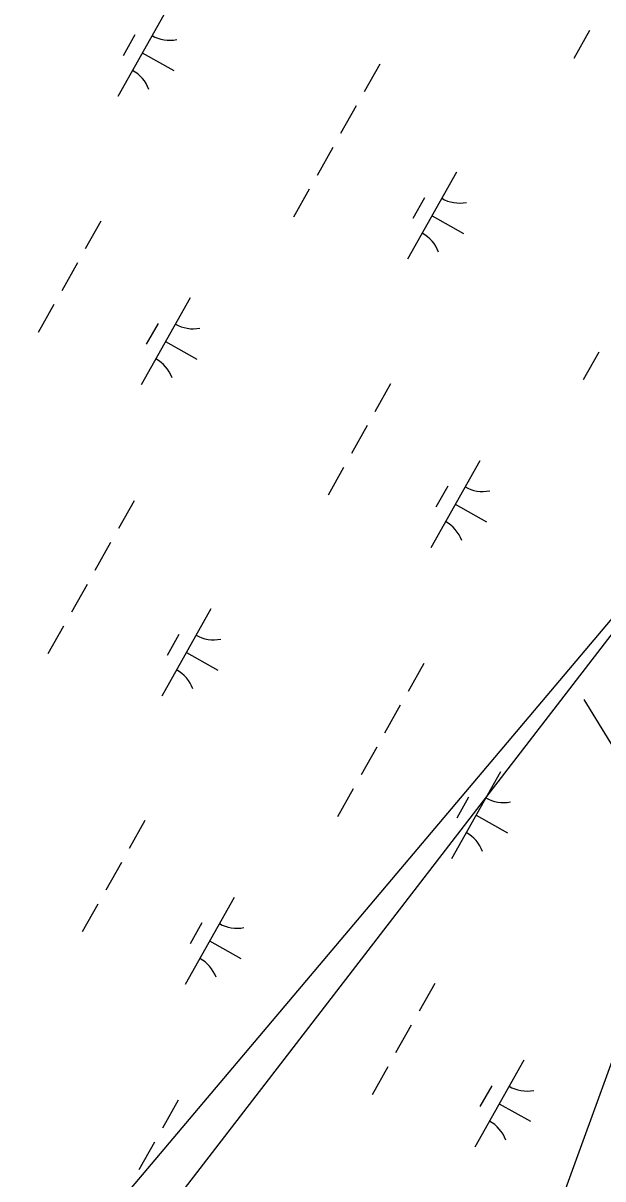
# Model space of a CAD drawing. Extents: x 3913936 to 3933962, y 195330 to 217741.
# Drawn here: x 3922950 to 3923240, y 203273 to 203852 of the extents above; entities that cross this region are included whole.
import ezdxf

# ---------------------------------------------------------------- set-up
doc = ezdxf.new("R2010")
doc.units = 0
for name, color, linetype in [('V-ANNO-TEXT', 7, 'Continuous'), ('V-UTIL-LINE', 7, 'Continuous'), ('V-WETL-SWMP', 7, 'Continuous')]:
    doc.layers.add(name, color=color, linetype=linetype)

msp = doc.modelspace()

# ---------------------------------------------------------------- linework, layer by layer
at = {"layer": 'V-ANNO-TEXT'}
msp.add_lwpolyline([(3923713.15, 204620.63), (3922595.25, 201547.11)], dxfattribs=at)
at = {"layer": 'V-UTIL-LINE'}
for points in [[(3928315.82, 212388.13), (3926944.7, 210748.94), (3926592.74, 210251.47), (3926408.93, 209914.99), (3925628.64, 208474.44), (3925139.98, 207727.42), (3924555.96, 206253.65), (3924055.82, 204771.45), (3923484.9, 203858.52), (3922256.01, 202262.65), (3921816.4, 201905.57), (3920704.84, 200345.08), (3920462.44, 200062.72)], [(3928328.32, 212380.93), (3926784.14, 210502.92), (3926424.72, 209908.68), (3925640.45, 208467.64), (3924952.2, 207329.25), (3923971.74, 204752.16), (3923252.9, 203563.68), (3921560.17, 201558.84), (3920397.87, 200112.86)], [(3926953.75, 204871.69), (3926114.53, 203439.18), (3924358.1, 201675.2), (3923230.85, 203513.49)]]:
    msp.add_lwpolyline(points, dxfattribs=at)
at = {"layer": 'V-WETL-SWMP'}
for p, q in [((3923021.89, 203859.11), (3922997.39, 203815.52)), ((3923005.86, 203846.33), (3922999.98, 203835.87)), ((3923233.4, 203848.53), (3923225.56, 203834.59)), ((3923009.64, 203837.32), (3923025.33, 203828.5)), ((3923128.49, 203831.8), (3923120.64, 203817.85)), ((3923116.72, 203810.87), (3923108.88, 203796.93)), ((3923104.96, 203789.95), (3923097.12, 203776.01)), ((3923166.89, 203777.6), (3923142.39, 203734.02)), ((3923093.2, 203769.03), (3923085.36, 203755.08)), ((3923150.86, 203764.82), (3923144.97, 203754.36)), ((3922988.95, 203753.13), (3922981.11, 203739.18)), ((3923154.64, 203755.81), (3923170.33, 203746.99)), ((3922977.19, 203732.2), (3922969.35, 203718.26)), ((3922965.43, 203711.28), (3922957.59, 203697.34)), ((3923033.52, 203714.64), (3923009.02, 203671.06)), ((3923017.49, 203701.86), (3923011.61, 203691.4)), ((3923021.27, 203692.85), (3923036.96, 203684.03)), ((3923238.2, 203687.52), (3923230.36, 203673.58)), ((3923133.94, 203671.62), (3923126.1, 203657.67)), ((3923122.18, 203650.7), (3923114.34, 203636.75)), ((3923110.42, 203629.77), (3923102.58, 203615.83)), ((3923178.52, 203633.13), (3923154.02, 203589.55)), ((3923162.49, 203620.35), (3923156.6, 203609.89)), ((3923005.51, 203613.04), (3922997.67, 203599.09)), ((3923166.27, 203611.34), (3923181.96, 203602.52)), ((3922993.75, 203592.12), (3922985.91, 203578.17)), ((3922981.99, 203571.19), (3922974.15, 203557.25)), ((3923043.92, 203558.84), (3923019.42, 203515.26)), ((3922970.23, 203550.27), (3922962.39, 203536.33)), ((3923027.88, 203546.06), (3923022, 203535.6)), ((3923031.67, 203537.05), (3923047.36, 203528.23)), ((3923150.51, 203531.53), (3923142.67, 203517.58)), ((3923138.75, 203510.61), (3923130.91, 203496.66)), ((3923126.99, 203489.69), (3923119.15, 203475.74)), ((3923188.92, 203477.33), (3923164.41, 203433.75)), ((3923115.23, 203468.76), (3923107.39, 203454.82)), ((3923172.88, 203464.55), (3923167, 203454.09)), ((3923176.67, 203455.54), (3923192.36, 203446.72)), ((3923010.97, 203452.86), (3923003.13, 203438.91)), ((3922999.21, 203431.94), (3922991.37, 203417.99)), ((3922987.45, 203411.02), (3922979.61, 203397.07)), ((3923055.55, 203414.37), (3923031.05, 203370.79)), ((3923039.51, 203401.59), (3923033.63, 203391.13)), ((3923043.3, 203392.58), (3923058.99, 203383.76)), ((3923155.97, 203371.35), (3923148.13, 203357.4)), ((3923144.21, 203350.43), (3923136.37, 203336.48)), ((3923132.45, 203329.51), (3923124.61, 203315.56)), ((3923200.55, 203332.86), (3923176.04, 203289.28)), ((3923184.51, 203320.08), (3923178.63, 203309.62)), ((3923027.54, 203312.77), (3923019.7, 203298.82)), ((3923188.3, 203311.07), (3923203.99, 203302.25)), ((3923015.78, 203291.85), (3923007.94, 203277.9))]:
    msp.add_line(p, q, dxfattribs=at)
for centre, start, end in [((3923023.38, 203861.28), 239.88608, 281.42974), ((3922996.31, 203813.12), 19.88608, 61.42973), ((3923168.38, 203779.77), 239.88608, 281.42974), ((3923141.31, 203731.61), 19.88608, 61.42973), ((3923035.01, 203716.81), 239.88608, 281.42974), ((3923007.94, 203668.65), 19.88608, 61.42973), ((3923180.01, 203635.3), 239.88608, 281.42974), ((3923152.94, 203587.14), 19.88608, 61.42973), ((3923045.41, 203561.01), 239.88608, 281.42974), ((3923018.34, 203512.85), 19.88608, 61.42973), ((3923190.41, 203479.5), 239.88608, 281.42974), ((3923163.34, 203431.35), 19.88608, 61.42973), ((3923057.04, 203416.54), 239.88608, 281.42974), ((3923029.97, 203368.39), 19.88608, 61.42973), ((3923202.04, 203335.03), 239.88608, 281.42974), ((3923174.97, 203286.88), 19.88608, 61.42973)]:
    msp.add_arc(centre, 17.62, start, end, dxfattribs=at)

doc.saveas('drawing.dxf')
